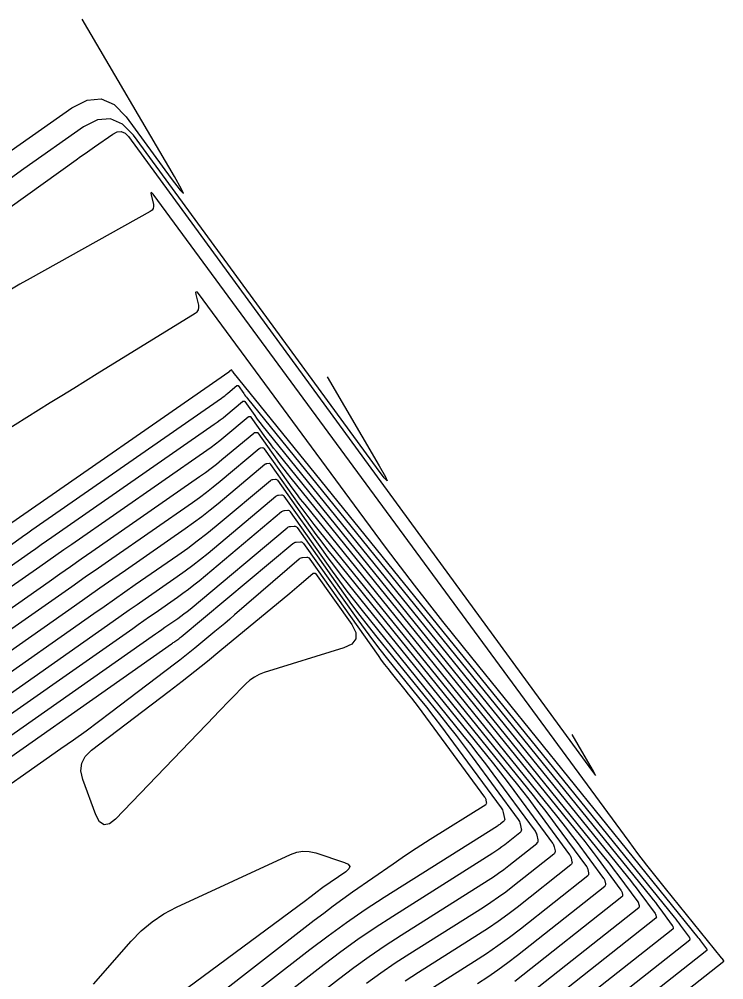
# Model space of a CAD drawing. Extents: x 1768942 to 1774819, y 723037 to 732099.
# Drawn here: x 1770915.7 to 1770968.7, y 726779 to 726851.2 of the extents above; entities that cross this region are included whole.
import ezdxf

# ---------------------------------------------------------------- set-up
doc = ezdxf.new("R2010")
doc.units = 0
doc.layers.add('R_Contours', color=7, linetype='Continuous')

msp = doc.modelspace()

# ---------------------------------------------------------------- linework, layer by layer
at = {"layer": 'R_Contours'}
for points in [[(1770907.997, 726836.37), (1770919.694, 726844.574), (1770920.834, 726845.153), (1770921.891, 726845.233), (1770922.865, 726844.816), (1770923.757, 726843.901), (1770927.16, 726839.243), (1770927.813, 726838.38), (1770928.071, 726838.118), (1770927.934, 726838.459), (1770927.401, 726839.402), (1770920.462, 726851.231)], [(1770938.873, 726824.337), (1770942.79, 726817.661), (1770943.266, 726816.817), (1770943.389, 726816.512), (1770943.158, 726816.746), (1770942.574, 726817.519), (1770924.32, 726842.506), (1770923.497, 726843.35), (1770922.597, 726843.735), (1770921.622, 726843.661), (1770920.571, 726843.127), (1770916.082, 726839.979), (1770915.059, 726839.259)], [(1770896.323, 726823.681), (1770920.001, 726840.655), (1770920.343, 726840.9), (1770920.687, 726841.144), (1770921.03, 726841.387), (1770921.375, 726841.629), (1770922.754, 726842.596), (1770923.087, 726842.765), (1770923.395, 726842.789), (1770923.68, 726842.667), (1770923.94, 726842.4), (1770958.734, 726794.772), (1770958.963, 726794.469), (1770959.053, 726794.378), (1770959.005, 726794.497), (1770958.819, 726794.828), (1770957.285, 726797.443)], [(1770951.7, 726766.991), (1770968.687, 726780.41), (1770968.689, 726780.411), (1770968.69, 726780.413), (1770968.69, 726780.416), (1770968.69, 726780.418), (1770968.688, 726780.429), (1770968.686, 726780.434), (1770968.683, 726780.438), (1770968.584, 726780.574), (1770968.566, 726780.597), (1770968.549, 726780.62), (1770968.531, 726780.643), (1770968.513, 726780.665), (1770964.31, 726785.86), (1770963.609, 726786.737), (1770962.918, 726787.622), (1770962.237, 726788.515), (1770961.567, 726789.416), (1770925.788, 726838.077), (1770925.699, 726838.182), (1770925.648, 726838.207), (1770925.632, 726838.151), (1770925.654, 726838.015), (1770925.813, 726837.312), (1770925.828, 726837.147), (1770925.794, 726837.004), (1770925.71, 726836.883), (1770925.577, 726836.784), (1770916.54, 726831.738), (1770915.775, 726831.304), (1770915.016, 726830.859)], [(1770914.54, 726820.197), (1770918.059, 726822.401), (1770918.939, 726822.951), (1770919.82, 726823.499), (1770920.703, 726824.045), (1770921.587, 726824.59), (1770928.956, 726829.118), (1770929.105, 726829.238), (1770929.198, 726829.381), (1770929.235, 726829.548), (1770929.217, 726829.738), (1770929.035, 726830.545), (1770929.01, 726830.701), (1770929.028, 726830.765), (1770929.087, 726830.736), (1770929.189, 726830.616), (1770941.254, 726814.206), (1770943.322, 726811.428), (1770945.421, 726808.674), (1770947.552, 726805.945), (1770949.715, 726803.24), (1770966.747, 726782.189), (1770966.816, 726782.103), (1770966.884, 726782.016), (1770966.95, 726781.928), (1770967.016, 726781.84), (1770967.396, 726781.324), (1770967.402, 726781.315), (1770967.407, 726781.306), (1770967.41, 726781.297), (1770967.413, 726781.287), (1770967.422, 726781.247), (1770967.423, 726781.237), (1770967.421, 726781.229), (1770967.417, 726781.221), (1770967.41, 726781.214), (1770951.913, 726768.973)], [(1770952.127, 726770.954), (1770966.133, 726782.019), (1770966.145, 726782.031), (1770966.152, 726782.044), (1770966.155, 726782.059), (1770966.154, 726782.076), (1770966.138, 726782.145), (1770966.133, 726782.162), (1770966.127, 726782.179), (1770966.119, 726782.194), (1770966.109, 726782.209), (1770965.449, 726783.106), (1770965.335, 726783.259), (1770965.218, 726783.412), (1770965.1, 726783.563), (1770964.981, 726783.712), (1770931.821, 726824.698), (1770931.807, 726824.715), (1770931.794, 726824.732), (1770931.781, 726824.749), (1770931.768, 726824.767), (1770931.695, 726824.871), (1770931.693, 726824.872), (1770931.69, 726824.873), (1770931.683, 726824.872), (1770931.679, 726824.87), (1770931.557, 726824.769), (1770931.536, 726824.752), (1770931.515, 726824.735), (1770931.494, 726824.719), (1770931.472, 726824.703), (1770915.182, 726813.367)], [(1770915.06, 726811.689), (1770915.872, 726812.259), (1770916.076, 726812.401), (1770916.279, 726812.543), (1770916.482, 726812.685), (1770916.686, 726812.827), (1770930.926, 726822.738), (1770931.05, 726822.826), (1770931.172, 726822.917), (1770931.292, 726823.011), (1770931.41, 726823.107), (1770932.097, 726823.683), (1770932.104, 726823.687), (1770932.111, 726823.691), (1770932.119, 726823.693), (1770932.127, 726823.694), (1770932.16, 726823.697), (1770932.168, 726823.696), (1770932.175, 726823.694), (1770932.181, 726823.69), (1770932.186, 726823.684), (1770932.602, 726823.097), (1770932.674, 726822.997), (1770932.747, 726822.899), (1770932.822, 726822.802), (1770932.899, 726822.706), (1770963.215, 726785.236), (1770963.385, 726785.023), (1770963.553, 726784.808), (1770963.719, 726784.591), (1770963.882, 726784.372), (1770964.822, 726783.094), (1770964.836, 726783.073), (1770964.848, 726783.051), (1770964.857, 726783.028), (1770964.863, 726783.004), (1770964.885, 726782.905), (1770964.888, 726782.881), (1770964.884, 726782.859), (1770964.873, 726782.84), (1770964.856, 726782.823), (1770952.34, 726772.936)], [(1770914.963, 726810.029), (1770916.575, 726811.16), (1770916.978, 726811.442), (1770917.382, 726811.724), (1770917.785, 726812.006), (1770918.189, 726812.287), (1770930.381, 726820.772), (1770930.607, 726820.933), (1770930.829, 726821.099), (1770931.048, 726821.27), (1770931.262, 726821.446), (1770932.516, 726822.495), (1770932.528, 726822.503), (1770932.541, 726822.51), (1770932.555, 726822.514), (1770932.57, 726822.516), (1770932.63, 726822.52), (1770932.645, 726822.52), (1770932.657, 726822.516), (1770932.669, 726822.508), (1770932.678, 726822.498), (1770933.436, 726821.427), (1770933.567, 726821.246), (1770933.701, 726821.066), (1770933.837, 726820.889), (1770933.977, 726820.714), (1770961.449, 726786.759), (1770961.67, 726786.483), (1770961.888, 726786.203), (1770962.103, 726785.922), (1770962.314, 726785.638), (1770963.535, 726783.979), (1770963.553, 726783.952), (1770963.568, 726783.924), (1770963.58, 726783.893), (1770963.589, 726783.862), (1770963.617, 726783.733), (1770963.62, 726783.703), (1770963.615, 726783.675), (1770963.601, 726783.65), (1770963.58, 726783.628), (1770952.554, 726774.918)], [(1770952.767, 726776.9), (1770962.303, 726784.433), (1770962.329, 726784.46), (1770962.346, 726784.49), (1770962.352, 726784.524), (1770962.349, 726784.562), (1770962.314, 726784.72), (1770962.303, 726784.759), (1770962.289, 726784.796), (1770962.27, 726784.831), (1770962.248, 726784.865), (1770960.747, 726786.904), (1770960.487, 726787.253), (1770960.223, 726787.599), (1770959.955, 726787.942), (1770959.683, 726788.283), (1770935.055, 726818.722), (1770934.852, 726818.976), (1770934.654, 726819.234), (1770934.46, 726819.494), (1770934.271, 726819.757), (1770933.17, 726821.311), (1770933.156, 726821.327), (1770933.14, 726821.337), (1770933.121, 726821.343), (1770933.1, 726821.344), (1770933.012, 726821.338), (1770932.991, 726821.335), (1770932.971, 726821.329), (1770932.952, 726821.32), (1770932.935, 726821.307), (1770931.115, 726819.784), (1770930.803, 726819.529), (1770930.486, 726819.281), (1770930.164, 726819.04), (1770929.836, 726818.807), (1770919.692, 726811.747), (1770919.088, 726811.326), (1770918.484, 726810.905), (1770917.881, 726810.483), (1770917.278, 726810.06), (1770914.866, 726808.369)], [(1770914.769, 726806.71), (1770917.98, 726808.961), (1770918.784, 726809.524), (1770919.587, 726810.086), (1770920.391, 726810.647), (1770921.196, 726811.207), (1770929.291, 726816.841), (1770929.721, 726817.148), (1770930.144, 726817.463), (1770930.559, 726817.788), (1770930.968, 726818.123), (1770933.353, 726820.119), (1770933.376, 726820.136), (1770933.401, 726820.148), (1770933.427, 726820.156), (1770933.455, 726820.16), (1770933.571, 726820.168), (1770933.598, 726820.167), (1770933.622, 726820.159), (1770933.643, 726820.145), (1770933.662, 726820.125), (1770935.105, 726818.087), (1770935.354, 726817.742), (1770935.608, 726817.401), (1770935.867, 726817.064), (1770936.132, 726816.731), (1770957.917, 726789.806), (1770958.239, 726789.402), (1770958.557, 726788.995), (1770958.871, 726788.584), (1770959.18, 726788.17), (1770960.961, 726785.75), (1770960.987, 726785.71), (1770961.009, 726785.668), (1770961.026, 726785.625), (1770961.039, 726785.579), (1770961.081, 726785.391), (1770961.085, 726785.346), (1770961.077, 726785.306), (1770961.058, 726785.269), (1770961.026, 726785.237), (1770952.981, 726778.882)], [(1770950.169, 726778.723), (1770950.947, 726779.229), (1770951.71, 726779.754), (1770952.459, 726780.299), (1770953.194, 726780.864), (1770959.749, 726786.042), (1770959.786, 726786.079), (1770959.809, 726786.121), (1770959.817, 726786.168), (1770959.812, 726786.22), (1770959.764, 726786.437), (1770959.749, 726786.49), (1770959.73, 726786.541), (1770959.704, 726786.589), (1770959.674, 726786.635), (1770957.612, 726789.436), (1770957.255, 726789.916), (1770956.892, 726790.391), (1770956.524, 726790.862), (1770956.151, 726791.329), (1770937.21, 726814.739), (1770936.883, 726815.151), (1770936.561, 726815.568), (1770936.247, 726815.99), (1770935.939, 726816.418), (1770934.153, 726818.938), (1770934.131, 726818.963), (1770934.105, 726818.981), (1770934.075, 726818.99), (1770934.041, 726818.992), (1770933.898, 726818.982), (1770933.863, 726818.977), (1770933.831, 726818.967), (1770933.8, 726818.952), (1770933.772, 726818.931), (1770930.82, 726816.461), (1770930.315, 726816.047), (1770929.801, 726815.645), (1770929.278, 726815.255), (1770928.746, 726814.876), (1770922.699, 726810.668), (1770921.694, 726809.968), (1770920.69, 726809.267), (1770919.686, 726808.565), (1770918.683, 726807.862), (1770914.672, 726805.05)], [(1770946.385, 726778.149), (1770949.961, 726780.407), (1770950.847, 726780.982), (1770951.716, 726781.581), (1770952.57, 726782.202), (1770953.408, 726782.846), (1770958.472, 726786.847), (1770958.514, 726786.889), (1770958.54, 726786.936), (1770958.55, 726786.99), (1770958.544, 726787.048), (1770958.489, 726787.295), (1770958.473, 726787.356), (1770958.45, 726787.413), (1770958.422, 726787.468), (1770958.387, 726787.521), (1770956.045, 726790.702), (1770955.639, 726791.247), (1770955.227, 726791.787), (1770954.809, 726792.322), (1770954.385, 726792.853), (1770938.288, 726812.747), (1770937.898, 726813.238), (1770937.515, 726813.735), (1770937.14, 726814.239), (1770936.773, 726814.748), (1770934.645, 726817.752), (1770934.618, 726817.782), (1770934.587, 726817.802), (1770934.551, 726817.814), (1770934.511, 726817.815), (1770934.341, 726817.804), (1770934.3, 726817.798), (1770934.261, 726817.786), (1770934.224, 726817.768), (1770934.191, 726817.744), (1770930.673, 726814.799), (1770930.071, 726814.307), (1770929.458, 726813.827), (1770928.834, 726813.362), (1770928.2, 726812.91), (1770923.713, 726809.787), (1770922.752, 726809.118), (1770921.792, 726808.448), (1770920.833, 726807.777), (1770919.874, 726807.105), (1770914.126, 726803.075)], [(1770913.266, 726800.88), (1770921.336, 726806.539), (1770922.115, 726807.085), (1770922.895, 726807.63), (1770923.675, 726808.174), (1770924.455, 726808.718), (1770927.655, 726810.945), (1770928.391, 726811.469), (1770929.115, 726812.009), (1770929.826, 726812.566), (1770930.526, 726813.138), (1770934.609, 726816.556), (1770934.649, 726816.584), (1770934.691, 726816.605), (1770934.736, 726816.619), (1770934.784, 726816.626), (1770934.981, 726816.639), (1770935.028, 726816.637), (1770935.069, 726816.624), (1770935.106, 726816.6), (1770935.137, 726816.565), (1770937.607, 726813.078), (1770938.033, 726812.487), (1770938.468, 726811.903), (1770938.913, 726811.326), (1770939.366, 726810.756), (1770952.619, 726794.376), (1770953.094, 726793.782), (1770953.562, 726793.183), (1770954.023, 726792.578), (1770954.478, 726791.968), (1770957.1, 726788.406), (1770957.139, 726788.347), (1770957.171, 726788.286), (1770957.196, 726788.221), (1770957.215, 726788.154), (1770957.276, 726787.877), (1770957.282, 726787.811), (1770957.271, 726787.752), (1770957.242, 726787.698), (1770957.195, 726787.651), (1770953.146, 726784.452), (1770952.446, 726783.914), (1770951.732, 726783.395), (1770951.005, 726782.894), (1770950.264, 726782.413), (1770945.739, 726779.556), (1770944.744, 726778.911)], [(1770912.405, 726798.685), (1770922.798, 726805.972), (1770923.398, 726806.392), (1770923.997, 726806.811), (1770924.597, 726807.23), (1770925.197, 726807.648), (1770927.599, 726809.319), (1770928.194, 726809.744), (1770928.78, 726810.181), (1770929.356, 726810.631), (1770929.922, 726811.094), (1770935.028, 726815.368), (1770935.073, 726815.4), (1770935.121, 726815.424), (1770935.172, 726815.44), (1770935.227, 726815.448), (1770935.451, 726815.463), (1770935.505, 726815.461), (1770935.552, 726815.446), (1770935.593, 726815.418), (1770935.629, 726815.379), (1770938.441, 726811.408), (1770938.926, 726810.735), (1770939.422, 726810.07), (1770939.928, 726809.413), (1770940.444, 726808.764), (1770950.852, 726795.9), (1770951.378, 726795.242), (1770951.897, 726794.579), (1770952.407, 726793.909), (1770952.91, 726793.234), (1770955.813, 726789.291), (1770955.856, 726789.226), (1770955.891, 726789.158), (1770955.919, 726789.087), (1770955.94, 726789.012), (1770956.008, 726788.706), (1770956.015, 726788.633), (1770956.002, 726788.567), (1770955.97, 726788.508), (1770955.918, 726788.456), (1770952.837, 726786.022), (1770952.298, 726785.607), (1770951.748, 726785.207), (1770951.188, 726784.822), (1770950.618, 726784.452), (1770945.092, 726780.963), (1770943.989, 726780.247), (1770942.904, 726779.505), (1770941.838, 726778.736)], [(1770929.525, 726771.108), (1770939.721, 726779.05), (1770940.871, 726779.924), (1770942.043, 726780.768), (1770943.234, 726781.584), (1770944.446, 726782.37), (1770950.972, 726786.49), (1770951.372, 726786.75), (1770951.765, 726787.02), (1770952.15, 726787.301), (1770952.529, 726787.591), (1770954.642, 726789.261), (1770954.698, 726789.318), (1770954.733, 726789.382), (1770954.747, 726789.455), (1770954.739, 726789.535), (1770954.665, 726789.87), (1770954.642, 726789.952), (1770954.612, 726790.031), (1770954.573, 726790.105), (1770954.526, 726790.176), (1770951.343, 726794.5), (1770950.791, 726795.24), (1770950.231, 726795.974), (1770949.663, 726796.702), (1770949.086, 726797.423), (1770941.522, 726806.772), (1770940.943, 726807.5), (1770940.375, 726808.237), (1770939.819, 726808.983), (1770939.276, 726809.738), (1770936.121, 726814.192), (1770936.081, 726814.237), (1770936.034, 726814.267), (1770935.981, 726814.284), (1770935.922, 726814.287), (1770935.669, 726814.27), (1770935.608, 726814.261), (1770935.551, 726814.243), (1770935.497, 726814.216), (1770935.446, 726814.18), (1770929.245, 726808.99), (1770928.849, 726808.666), (1770928.446, 726808.351), (1770928.037, 726808.045), (1770927.62, 726807.748), (1770925.939, 726806.578), (1770925.519, 726806.286), (1770925.099, 726805.993), (1770924.68, 726805.699), (1770924.261, 726805.406), (1770911.544, 726796.489)], [(1770910.683, 726794.294), (1770925.723, 726804.839), (1770925.962, 726805.007), (1770926.202, 726805.174), (1770926.441, 726805.342), (1770926.681, 726805.509), (1770927.641, 726806.177), (1770927.879, 726806.346), (1770928.113, 726806.521), (1770928.343, 726806.701), (1770928.569, 726806.886), (1770935.865, 726812.992), (1770935.921, 726813.032), (1770935.981, 726813.062), (1770936.044, 726813.082), (1770936.112, 726813.092), (1770936.392, 726813.111), (1770936.458, 726813.108), (1770936.517, 726813.089), (1770936.568, 726813.055), (1770936.612, 726813.006), (1770940.11, 726808.068), (1770940.713, 726807.231), (1770941.329, 726806.404), (1770941.958, 726805.587), (1770942.6, 726804.78), (1770947.32, 726798.947), (1770947.948, 726798.162), (1770948.566, 726797.37), (1770949.175, 726796.572), (1770949.776, 726795.766), (1770953.239, 726791.062), (1770953.29, 726790.985), (1770953.332, 726790.903), (1770953.365, 726790.818), (1770953.39, 726790.729), (1770953.471, 726790.364), (1770953.48, 726790.277), (1770953.465, 726790.198), (1770953.426, 726790.127), (1770953.365, 726790.065), (1770952.22, 726789.161), (1770952.003, 726788.994), (1770951.781, 726788.833), (1770951.556, 726788.678), (1770951.326, 726788.528), (1770943.8, 726783.777), (1770942.479, 726782.92), (1770941.181, 726782.032), (1770939.905, 726781.111), (1770938.651, 726780.16), (1770927.152, 726771.203)], [(1770909.823, 726792.099), (1770927.185, 726804.272), (1770927.244, 726804.314), (1770927.304, 726804.356), (1770927.364, 726804.397), (1770927.423, 726804.439), (1770927.662, 726804.605), (1770927.721, 726804.647), (1770927.779, 726804.691), (1770927.837, 726804.735), (1770927.893, 726804.781), (1770936.284, 726811.805), (1770936.345, 726811.848), (1770936.41, 726811.881), (1770936.481, 726811.903), (1770936.555, 726811.914), (1770936.862, 726811.934), (1770936.935, 726811.931), (1770936.999, 726811.911), (1770937.056, 726811.873), (1770937.104, 726811.819), (1770941.181, 726806.064), (1770941.723, 726805.311), (1770942.277, 726804.568), (1770942.843, 726803.833), (1770943.42, 726803.108), (1770945.754, 726800.223), (1770946.333, 726799.499), (1770946.904, 726798.768), (1770947.466, 726798.031), (1770948.02, 726797.287), (1770951.952, 726791.947), (1770952.007, 726791.864), (1770952.053, 726791.776), (1770952.089, 726791.684), (1770952.115, 726791.587), (1770952.216, 726791.134), (1770952.222, 726791.068), (1770952.211, 726791.008), (1770952.182, 726790.954), (1770952.135, 726790.907), (1770951.912, 726790.731), (1770951.855, 726790.687), (1770951.798, 726790.646), (1770951.739, 726790.605), (1770951.68, 726790.567), (1770943.153, 726785.183), (1770941.724, 726784.256), (1770940.319, 726783.295), (1770938.939, 726782.299), (1770937.582, 726781.269), (1770924.779, 726771.297)], [(1770930.213, 726777.489), (1770937.901, 726783.48), (1770938.613, 726784.027), (1770939.332, 726784.564), (1770940.057, 726785.091), (1770940.79, 726785.609), (1770943.836, 726787.728), (1770944.526, 726788.202), (1770945.221, 726788.668), (1770945.923, 726789.125), (1770946.629, 726789.573), (1770950.795, 726792.181), (1770950.834, 726792.213), (1770950.858, 726792.25), (1770950.868, 726792.294), (1770950.863, 726792.343), (1770950.817, 726792.553), (1770950.803, 726792.604), (1770950.783, 726792.653), (1770950.759, 726792.7), (1770950.73, 726792.744), (1770945.74, 726799.521), (1770945.497, 726799.848), (1770945.249, 726800.173), (1770944.998, 726800.494), (1770944.744, 726800.813), (1770943.717, 726802.081), (1770943.463, 726802.4), (1770943.215, 726802.723), (1770942.971, 726803.05), (1770942.733, 726803.381), (1770937.589, 726810.643), (1770937.54, 726810.697), (1770937.483, 726810.735), (1770937.418, 726810.756), (1770937.344, 726810.759), (1770937.034, 726810.738), (1770936.959, 726810.727), (1770936.889, 726810.705), (1770936.823, 726810.671), (1770936.762, 726810.626), (1770931.917, 726806.44), (1770931.548, 726806.123), (1770931.177, 726805.808), (1770930.805, 726805.495), (1770930.43, 726805.184), (1770928.93, 726803.944), (1770928.553, 726803.636), (1770928.173, 726803.332), (1770927.791, 726803.032), (1770927.405, 726802.736), (1770922.624, 726799.101), (1770921.694, 726798.402), (1770920.758, 726797.712), (1770919.815, 726797.032), (1770918.865, 726796.361), (1770912.294, 726791.767)], [(1770921.301, 726778.667), (1770924.154, 726781.921), (1770924.901, 726782.689), (1770925.714, 726783.369), (1770926.595, 726783.958), (1770927.543, 726784.458), (1770936.119, 726788.435), (1770936.585, 726788.603), (1770937.055, 726788.677), (1770937.531, 726788.657), (1770938.012, 726788.544), (1770940.171, 726787.831), (1770940.457, 726787.695), (1770940.569, 726787.534), (1770940.507, 726787.347), (1770940.272, 726787.136), (1770938.562, 726785.946), (1770938.45, 726785.866), (1770938.338, 726785.786), (1770938.228, 726785.703), (1770938.119, 726785.619), (1770937.685, 726785.281), (1770937.576, 726785.197), (1770937.467, 726785.113), (1770937.357, 726785.03), (1770937.246, 726784.948), (1770921.874, 726773.577)]]:
    msp.add_lwpolyline(points, dxfattribs=at)
msp.add_lwpolyline([(1770936.251, 726808.226), (1770936.428, 726808.375), (1770936.604, 726808.525), (1770936.78, 726808.676), (1770937.802, 726809.559), (1770937.817, 726809.57), (1770937.833, 726809.578), (1770937.85, 726809.584), (1770937.869, 726809.586), (1770937.945, 726809.591), (1770937.963, 726809.591), (1770937.979, 726809.586), (1770937.993, 726809.576), (1770938.005, 726809.563), (1770940.727, 726805.72), (1770941.033, 726805.126), (1770941.035, 726804.634), (1770940.735, 726804.245), (1770940.131, 726803.959), (1770934.152, 726802.101), (1770933.764, 726801.955), (1770933.403, 726801.764), (1770933.069, 726801.529), (1770932.762, 726801.25), (1770931.587, 726800.048), (1770931.294, 726799.747), (1770931.001, 726799.445), (1770930.709, 726799.143), (1770930.417, 726798.84), (1770922.971, 726791.093), (1770922.509, 726790.727), (1770922.109, 726790.657), (1770921.771, 726790.882), (1770921.494, 726791.402), (1770920.512, 726794.071), (1770920.368, 726794.709), (1770920.427, 726795.288), (1770920.689, 726795.807), (1770921.153, 726796.267), (1770927.01, 726800.719), (1770927.973, 726801.458), (1770928.927, 726802.207), (1770929.875, 726802.966), (1770930.814, 726803.734), (1770936.073, 726808.078)], close=True, dxfattribs=at)

doc.saveas('drawing.dxf')
